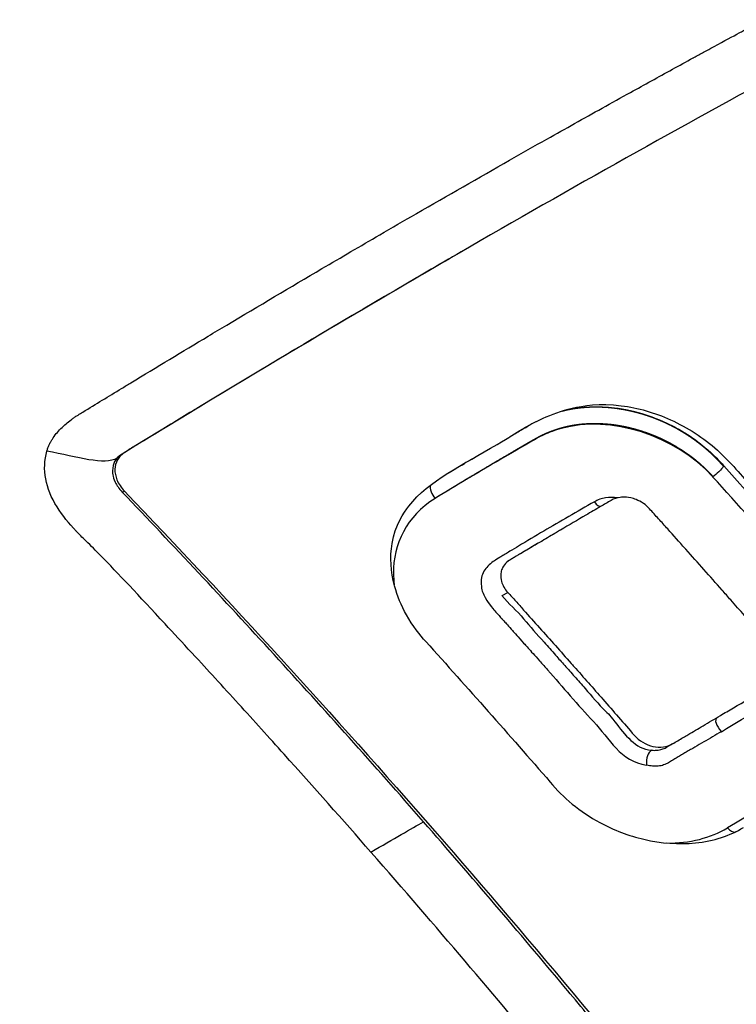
# Model space of a CAD drawing. Header units: millimetres. Extents: x 0 to 4378, y 0 to 2376.
# Tile 257 of 299: x 2826 to 2839, y 1230 to 1248. Entities that reach past the tile are written whole.
import ezdxf

# ---------------------------------------------------------------- set-up
doc = ezdxf.new("R2010")
doc.units = ezdxf.units.MM
doc.header["$LTSCALE"] = 0.2
doc.layers.add('01_Object Line', color=4, linetype='Continuous')

# ---------------------------------------------------------------- blocks, each defined once
blk = doc.blocks.new('A$Ce83b9b79')
for p, q in [((214.457, 224.204), (214.455, 224.203)), ((214.508, 224.234), (214.457, 224.204)), ((216.352, 220.998), (216.352, 220.999)), ((208.278, 220.525), (208.226, 220.495)), ((221.729, 217.317), (219.107, 220.281)), ((208.229, 219.805), (208.267, 219.826)), ((213.894, 219.698), (213.886, 219.693)), ((217.071, 219.658), (217.068, 219.656)), ((216.971, 219.6), (216.967, 219.598)), ((215.1, 217.937), (215.199, 217.994)), ((216.204, 216.873), (216.204, 216.873)), ((216.489, 216.551), (216.489, 216.551)), ((216.183, 216.293), (216.183, 216.296)), ((216.477, 215.962), (216.476, 215.958)), ((217.327, 215.413), (217.327, 215.424)), ((218.178, 215.254), (218.078, 215.196)), ((218.152, 215.24), (218.153, 215.241)), ((218.153, 215.241), (218.153, 215.241)), ((217.318, 215.035), (217.318, 215.037))]:
    blk.add_line(p, q)
for centre, major_axis, ratio, start_param, end_param in [((219.571, 219.819), (1.229, 0), 0.57735, 2.382249, 2.383952), ((218.906, 220.137), (-0.206, -0.174), 0.179906, 2.648783, 2.69028), ((218.906, 220.137), (-0.206, -0.174), 0.179906, 2.69028, 2.72235), ((183.363, 151.893), (-58.858, 102.752), 0.583712, 5.034148, 5.070499), ((213.938, 219.807), (-0.103, 0.172), 0.550352, 0.495097, 1.935248), ((218.253, 214.463), (0.459, -0.671), 0.434682, 3.108257, 3.799795), ((185.182, 152.995), (87.397, 75.002), 0.252656, 0.938958, 0.967367), ((219.233, 213.843), (0.103, -0.172), 0.549949, 5.014801, 6.057339)]:
    blk.add_ellipse(centre, major_axis=major_axis, ratio=ratio, start_param=start_param, end_param=end_param)
for points, knots in [([(213.55, 224.842), (214.112, 225.166), (214.673, 225.487), (215.234, 225.806), (215.46, 225.934), (215.685, 226.061), (215.91, 226.188), (216.243, 226.375), (216.576, 226.562), (216.908, 226.747), (217.079, 226.842), (217.251, 226.937), (217.422, 227.032), (217.674, 227.171), (217.925, 227.31), (218.177, 227.448), (218.303, 227.517), (218.428, 227.586), (218.554, 227.655), (218.558, 227.657), (218.561, 227.659), (218.565, 227.661), (218.624, 227.693), (218.684, 227.726), (218.743, 227.758), (218.774, 227.775), (218.806, 227.792), (218.837, 227.809), (218.869, 227.827), (218.874, 227.829), (218.932, 227.861), (219.118, 227.962), (219.27, 228.044), (219.387, 228.106), (219.415, 228.121), (219.44, 228.134), (219.464, 228.147), (219.473, 228.151), (219.481, 228.156), (219.49, 228.16), (219.508, 228.17), (219.525, 228.179), (219.541, 228.187), (219.56, 228.197), (219.577, 228.206), (219.593, 228.214), (219.599, 228.217), (219.605, 228.22), (219.61, 228.223), (219.628, 228.232), (219.643, 228.239), (219.654, 228.245), (219.658, 228.247), (219.658, 228.247), (219.658, 228.248), (219.658, 228.248), (219.658, 228.248), (219.663, 228.25), (219.665, 228.251), (219.67, 228.253), (219.677, 228.256), (219.721, 228.274), (219.769, 228.289), (219.82, 228.302), (219.898, 228.323), (219.985, 228.336), (220.077, 228.342), (220.099, 228.344), (220.121, 228.344), (220.144, 228.345), (220.155, 228.345), (220.167, 228.345), (220.178, 228.345)], [0.1387498, 0.1387498, 0.1387498, 0.1387498, 0.1735272, 0.1735272, 0.1735272, 0.1875, 0.1875, 0.1875, 0.2081258, 0.2081258, 0.2081258, 0.21875, 0.21875, 0.21875, 0.234375, 0.234375, 0.234375, 0.2421875, 0.2421875, 0.2421875, 0.2424081, 0.2424081, 0.2424081, 0.2460937, 0.2460937, 0.2460937, 0.2480469, 0.2480469, 0.2480469, 0.25, 0.25, 0.25, 0.2563299, 0.2563299, 0.2563299, 0.2578125, 0.2578125, 0.2578125, 0.2583781, 0.2583781, 0.2583781, 0.2596135, 0.2596135, 0.2596135, 0.2611151, 0.2611151, 0.2611151, 0.2617187, 0.2617187, 0.2617187, 0.2636719, 0.2636719, 0.2636719, 0.2644043, 0.2644043, 0.2644043, 0.2651367, 0.2651367, 0.2651367, 0.265625, 0.265625, 0.265625, 0.2684618, 0.2684618, 0.2684618, 0.2728305, 0.2728305, 0.2728305, 0.2738888, 0.2738888, 0.2738888, 0.2744149, 0.2744149, 0.2744149, 0.2744149]), ([(220.492, 227.579), (218.535, 226.522), (216.54, 225.407), (214.511, 224.236), (212.465, 223.054), (210.386, 221.816), (208.278, 220.525)], [0, 0, 0, 0, 0.497815, 0.497815, 0.497815, 1, 1, 1, 1]), ([(206.866, 220.549), (206.872, 220.568), (206.878, 220.586), (206.885, 220.605), (206.888, 220.614), (206.892, 220.624), (206.896, 220.633), (206.9, 220.642), (206.904, 220.651), (206.908, 220.66), (206.912, 220.669), (206.917, 220.678), (206.921, 220.687), (206.926, 220.696), (206.93, 220.705), (206.935, 220.713), (206.945, 220.731), (206.955, 220.748), (206.966, 220.765), (206.987, 220.798), (207.011, 220.831), (207.036, 220.863), (207.061, 220.894), (207.089, 220.925), (207.118, 220.954), (207.147, 220.985), (207.179, 221.014), (207.212, 221.043), (207.241, 221.067), (207.271, 221.092), (207.302, 221.115), (207.319, 221.127), (207.336, 221.139), (207.353, 221.15), (207.37, 221.162), (207.387, 221.173), (207.405, 221.185), (207.413, 221.19), (207.421, 221.195), (207.429, 221.199), (207.458, 221.217), (207.486, 221.234), (207.514, 221.252), (207.758, 221.401), (207.98, 221.536), (208.217, 221.68), (208.273, 221.714), (208.33, 221.749), (208.386, 221.783), (208.855, 222.067), (209.316, 222.345), (209.784, 222.626), (209.896, 222.693), (210.008, 222.76), (210.12, 222.826), (210.698, 223.171), (211.272, 223.512), (211.84, 223.845), (212.191, 224.051), (212.539, 224.255), (212.884, 224.455), (213.104, 224.584), (213.325, 224.711), (213.545, 224.838), (213.547, 224.839), (213.549, 224.84), (213.55, 224.842)], [0, 0, 0, 0, 0.0011888, 0.0011888, 0.0011888, 0.0017768, 0.0017768, 0.0017768, 0.0023606, 0.0023606, 0.0023606, 0.0029402, 0.0029402, 0.0029402, 0.0035155, 0.0035155, 0.0035155, 0.0046538, 0.0046538, 0.0046538, 0.0068775, 0.0068775, 0.0068775, 0.0090453, 0.0090453, 0.0090453, 0.0112512, 0.0112512, 0.0112512, 0.0131731, 0.0131731, 0.0131731, 0.0141732, 0.0141732, 0.0141732, 0.015179, 0.015179, 0.015179, 0.015625, 0.015625, 0.015625, 0.0172381, 0.0172381, 0.0172381, 0.03125, 0.03125, 0.03125, 0.0346027, 0.0346027, 0.0346027, 0.0625, 0.0625, 0.0625, 0.0691804, 0.0691804, 0.0691804, 0.1036619, 0.1036619, 0.1036619, 0.125, 0.125, 0.125, 0.1386363, 0.1386363, 0.1386363, 0.1387498, 0.1387498, 0.1387498, 0.1387498]), ([(214.455, 224.203), (214.448, 224.199), (214.441, 224.195), (214.229, 224.072), (214.024, 223.954), (213.818, 223.834)], [0.49820362, 0.49820362, 0.49820362, 0.49820362, 0.5, 0.5, 0.55020191, 0.55020191, 0.55020191, 0.55020191]), ([(213.818, 223.834), (213.002, 223.36), (212.18, 222.876), (211.155, 222.266), (210.957, 222.148), (210.759, 222.029)], [0.5502019, 0.5502019, 0.5502019, 0.5502019, 0.75, 0.75, 0.7977477, 0.7977477, 0.7977477, 0.7977477]), ([(235.701, 198.941), (235.678, 198.928), (235.656, 198.915), (235.61, 198.888), (235.587, 198.875), (235.518, 198.836), (235.472, 198.81), (235.333, 198.731), (235.24, 198.68), (234.959, 198.526), (234.77, 198.425), (234.198, 198.13), (233.809, 197.94), (232.621, 197.393), (231.797, 197.057), (229.274, 196.138), (227.498, 195.638), (225.143, 195.13), (224.618, 195.026), (222.66, 194.677), (221.204, 194.488), (217.748, 194.201), (215.731, 194.157), (212.526, 194.278), (211.35, 194.362), (208.867, 194.62), (207.554, 194.805), (205.603, 195.151), (204.961, 195.277), (203.994, 195.484), (203.668, 195.557), (202.721, 195.778), (202.092, 195.935), (201.148, 196.19), (200.829, 196.279), (200.193, 196.462), (199.882, 196.555), (199.257, 196.748), (198.944, 196.847), (198.324, 197.05), (198.016, 197.154), (197.096, 197.473), (196.484, 197.697), (195.729, 197.989), (195.576, 198.048), (195.122, 198.229), (194.82, 198.351), (194.368, 198.54), (194.218, 198.603), (193.767, 198.796), (193.47, 198.926), (192.879, 199.192), (192.584, 199.327), (191.708, 199.739), (191.131, 200.023), (190.276, 200.464), (189.994, 200.612), (189.434, 200.914), (189.155, 201.067), (188.742, 201.3), (188.605, 201.377), (188.333, 201.533), (188.199, 201.611), (187.789, 201.852), (187.511, 202.018), (186.144, 202.855), (185.089, 203.555), (183.22, 204.9), (182.4, 205.532), (181.259, 206.473), (180.917, 206.763), (180.267, 207.333), (179.955, 207.615), (179.369, 208.158), (179.091, 208.423), (178.556, 208.948), (178.301, 209.205), (177.583, 209.945), (177.134, 210.432), (176.505, 211.147), (176.316, 211.367), (175.785, 211.999), (175.449, 212.416), (174.554, 213.574), (174.019, 214.322), (172.772, 216.217), (172.101, 217.378), (171.372, 218.847), (171.231, 219.141), (170.894, 219.878), (170.704, 220.322), (170.348, 221.213), (170.183, 221.659), (170.03, 222.107)], [0.000001, 0.000001, 0.000001, 0.000001, 0.010123, 0.010123, 0.020323, 0.020323, 0.040719, 0.040719, 0.081505, 0.081505, 0.163056, 0.163056, 0.326084, 0.326084, 0.652008, 0.652008, 1.308258, 1.308258, 1.496008, 1.496008, 1.993733, 1.993733, 2.657939, 2.657939, 3.036609, 3.036609, 3.456302, 3.456302, 3.660751, 3.660751, 3.765243, 3.765243, 3.964088, 3.964088, 4.066223, 4.066223, 4.167567, 4.167567, 4.269418, 4.269418, 4.369954, 4.369954, 4.571149, 4.571149, 4.622187, 4.622187, 4.723493, 4.723493, 4.773989, 4.773989, 4.875794, 4.875794, 4.977689, 4.977689, 5.180344, 5.180344, 5.28101, 5.28101, 5.381418, 5.381418, 5.431229, 5.431229, 5.480614, 5.480614, 5.585926, 5.585926, 5.997722, 5.997722, 6.342442, 6.342442, 6.492949, 6.492949, 6.634209, 6.634209, 6.768139, 6.768139, 6.892935, 6.892935, 7.129475, 7.129475, 7.232814, 7.232814, 7.427256, 7.427256, 7.767251, 7.767251, 8.275888, 8.275888, 8.402901, 8.402901, 8.593374, 8.593374, 8.783851, 8.783851, 8.783851, 8.783851]), ([(210.759, 222.029), (210.438, 221.837), (210.117, 221.644), (209.534, 221.292), (209.273, 221.134), (208.881, 220.896), (208.75, 220.816), (208.554, 220.696), (208.488, 220.656), (208.39, 220.596), (208.357, 220.576), (208.308, 220.546), (208.292, 220.536), (208.259, 220.516), (208.242, 220.506), (208.226, 220.495)], [0.7977477, 0.7977477, 0.7977477, 0.7977477, 0.875, 0.875, 0.9375, 0.9375, 0.96875, 0.96875, 0.984375, 0.984375, 0.9921875, 0.9921875, 0.9960938, 0.9960938, 1, 1, 1, 1]), ([(170.963, 221.853), (171.08, 221.555), (171.204, 221.258), (171.462, 220.667), (171.597, 220.371), (172.018, 219.489), (172.321, 218.905), (173.292, 217.169), (174.025, 216.03), (176.459, 212.703), (178.396, 210.595), (181.23, 208.102), (181.88, 207.564), (183.314, 206.443), (184.104, 205.865), (185.845, 204.674), (186.803, 204.066), (188.835, 202.875), (189.912, 202.295), (192.114, 201.209), (193.238, 200.704), (195.551, 199.763), (196.737, 199.329), (202.02, 197.606), (206.93, 196.546), (213.403, 196.304), (214.431, 196.298), (216.237, 196.342), (217.017, 196.38), (219.037, 196.527), (220.265, 196.666), (221.966, 196.929), (222.458, 197.014), (225.09, 197.513), (227.163, 198.075), (229.976, 199.105), (230.834, 199.461), (231.977, 200.001), (232.302, 200.162), (232.769, 200.407), (232.917, 200.487), (233.137, 200.609), (233.21, 200.649), (233.318, 200.71), (233.354, 200.731), (233.424, 200.771), (233.456, 200.789), (233.496, 200.813)], [-10.859614, -10.859614, -10.859614, -10.859614, -10.677129, -10.677129, -10.494772, -10.494772, -10.130327, -10.130327, -9.403186, -9.403186, -7.956179, -7.956179, -7.544329, -7.544329, -7.074153, -7.074153, -6.537449, -6.537449, -5.966218, -5.966218, -5.396053, -5.396053, -4.815422, -4.815422, -2.84106, -2.84106, -2.465439, -2.465439, -2.175989, -2.175989, -1.710404, -1.710404, -1.519032, -1.519032, -0.676844, -0.676844, -0.293706, -0.293706, -0.141983, -0.141983, -0.070273, -0.070273, -0.034878, -0.034878, -0.017232, -0.017232, -0.000001, -0.000001, -0.000001, -0.000001]), ([(213.719, 217.104), (213.609, 217.225), (213.481, 217.385), (213.274, 217.755), (213.204, 217.928), (213.084, 218.372), (213.066, 218.629), (213.166, 219.214), (213.319, 219.438), (213.778, 220.018), (214.388, 220.298), (215.246, 220.809), (215.318, 220.864), (215.649, 221.053), (215.976, 221.23), (216.561, 221.369), (216.86, 221.417), (217.557, 221.331), (217.854, 221.245), (218.452, 220.974), (218.738, 220.792), (219.231, 220.347), (219.43, 220.103), (220.01, 219.459), (220.376, 219.048), (220.923, 218.427), (221.104, 218.22), (221.376, 217.908), (221.466, 217.803), (221.602, 217.647), (221.647, 217.594), (221.737, 217.49), (221.782, 217.438), (221.827, 217.386)], [-2.262144, -2.262144, -2.262144, -2.262144, -2.172374, -2.172374, -2.098415, -2.098415, -1.992746, -1.992746, -1.848295, -1.848295, -1.261451, -1.261451, -1.03428, -1.03428, -0.773619, -0.773619, -0.645198, -0.645198, -0.546638, -0.546638, -0.441561, -0.441561, -0.342966, -0.342966, -0.171491, -0.171491, -0.085754, -0.085754, -0.042885, -0.042885, -0.021451, -0.021451, -0.000068, -0.000068, -0.000068, -0.000068]), ([(216.29, 221.297), (216.356, 221.311), (216.424, 221.322), (216.561, 221.339), (216.631, 221.344), (216.772, 221.349), (216.843, 221.349), (216.987, 221.343), (217.06, 221.337), (217.278, 221.31), (217.425, 221.281), (217.714, 221.201), (217.858, 221.151), (218.068, 221.059), (218.137, 221.026), (218.272, 220.955), (218.339, 220.917), (218.534, 220.796), (218.657, 220.706), (218.831, 220.56), (218.887, 220.509), (218.994, 220.405), (219.045, 220.351), (219.099, 220.291), (219.103, 220.286), (219.107, 220.281)], [0.5072279, 0.5072279, 0.5072279, 0.5072279, 0.5422092, 0.5422092, 0.5771904, 0.5771904, 0.6121717, 0.6121717, 0.6471529, 0.6471529, 0.7171154, 0.7171154, 0.7870778, 0.7870778, 0.8220591, 0.8220591, 0.8570403, 0.8570403, 0.9270028, 0.9270028, 0.961984, 0.961984, 0.9969653, 0.9969653, 1, 1, 1, 1]), ([(218.907, 220.085), (218.231, 220.83), (217.059, 221.206), (216.054, 220.924), (215.949, 220.886), (215.752, 220.795), (215.732, 220.78), (215.357, 220.566), (215.194, 220.471), (214.635, 220.144), (214.264, 219.923), (213.893, 219.697)], [0, 0, 0, 0, 0.5, 0.5, 0.5625, 0.5625, 0.625, 0.625, 0.75, 0.75, 1, 1, 1, 1]), ([(215.244, 220.811), (215.244, 220.811), (215.244, 220.811), (215.271, 220.827), (215.298, 220.843), (215.353, 220.875), (215.38, 220.891), (215.459, 220.938), (215.512, 220.968), (215.565, 220.999)], [0.2972467, 0.2972467, 0.2972467, 0.2972467, 0.29734052, 0.29734052, 0.31483114, 0.31483114, 0.33232175, 0.33232175, 0.36595676, 0.36595676, 0.36595676, 0.36595676]), ([(212.726, 213.3), (212.219, 213.879), (211.696, 214.469), (211.155, 215.07), (210.885, 215.371), (210.61, 215.675), (210.331, 215.981), (210.192, 216.134), (210.051, 216.287), (209.91, 216.442), (209.769, 216.595), (209.66, 216.713), (209.486, 216.902), (209.318, 217.084), (209.156, 217.259), (209.004, 217.423), (208.529, 217.936), (208.146, 218.345), (207.841, 218.656), (207.789, 218.709), (207.699, 218.799), (207.605, 218.891), (207.518, 218.977), (207.479, 219.015), (207.409, 219.089), (207.407, 219.091), (207.404, 219.094), (207.402, 219.096), (207.253, 219.252), (207.159, 219.367), (207.05, 219.539), (206.942, 219.709), (206.877, 219.878), (206.846, 220.044), (206.814, 220.214), (206.818, 220.383), (206.866, 220.549)], [0, 0, 0, 0, 0.25, 0.25, 0.25, 0.375, 0.375, 0.375, 0.4375, 0.4375, 0.4375, 0.499439, 0.499439, 0.499439, 0.559618, 0.559618, 0.559618, 0.748728, 0.748728, 0.748728, 0.78125, 0.78125, 0.78125, 0.811508, 0.811508, 0.811508, 0.8125, 0.8125, 0.8125, 0.875, 0.875, 0.875, 0.936805, 0.936805, 0.936805, 1, 1, 1, 1]), ([(208.278, 220.525), (208.249, 220.508), (208.224, 220.488), (208.178, 220.442), (208.158, 220.416), (208.113, 220.336), (208.098, 220.279), (208.094, 220.156), (208.107, 220.091), (208.162, 219.956), (208.208, 219.888), (208.267, 219.826)], [0.000001, 0.000001, 0.000001, 0.000001, 0.01167837, 0.01167837, 0.02383033, 0.02383033, 0.04614989, 0.04614989, 0.06960022, 0.06960022, 0.09630961, 0.09630961, 0.09630961, 0.09630961]), ([(208.132, 220.417), (208.101, 220.38), (208.077, 220.337), (208.063, 220.286), (208.05, 220.235), (208.053, 220.144), (208.058, 220.116), (208.063, 220.087), (208.074, 220.043), (208.102, 219.984), (208.128, 219.933), (208.168, 219.872), (208.23, 219.805)], [0, 0, 0, 0, 0.25, 0.25, 0.25, 0.5, 0.5, 0.5, 0.7651485, 0.7651485, 0.7651485, 0.9999471, 0.9999471, 0.9999471, 0.9999471]), ([(214.141, 220.161), (214.181, 220.185), (214.221, 220.208), (214.313, 220.263), (214.366, 220.294), (214.419, 220.326)], [0.06222666, 0.06222666, 0.06222666, 0.06222666, 0.0874531, 0.0874531, 0.12118673, 0.12118673, 0.12118673, 0.12118673]), ([(214.552, 220.403), (214.552, 220.403), (214.552, 220.403), (214.551, 220.403), (214.55, 220.402), (214.537, 220.395), (214.525, 220.387), (214.481, 220.362), (214.45, 220.344), (214.419, 220.326)], [0, 0, 0, 0, 0.00001811, 0.00001811, 0.00030786, 0.00030786, 0.0049439, 0.0049439, 0.01653651, 0.01653651, 0.01653651, 0.01653651]), ([(213.677, 213.849), (212.784, 214.869), (211.883, 215.876), (210.975, 216.869), (210.521, 217.366), (210.066, 217.858), (209.608, 218.347), (209.151, 218.836), (208.689, 219.325), (208.23, 219.805)], [0, 0, 0, 0, 0.5, 0.5, 0.5, 0.75, 0.75, 0.75, 0.9999866, 0.9999866, 0.9999866, 0.9999866]), ([(208.267, 219.826), (210.168, 217.838), (212.04, 215.788), (215.675, 211.621), (217.437, 209.511), (219.167, 207.345)], [0.000001, 0.000001, 0.000001, 0.000001, 0.870586, 0.870586, 1.719587, 1.719587, 1.719587, 1.719587]), ([(216.768, 219.632), (216.453, 219.453), (216.147, 219.276), (215.85, 219.101), (215.702, 219.013), (215.545, 218.92), (215.394, 218.829), (215.356, 218.806), (215.278, 218.759), (215.24, 218.736), (215.202, 218.713), (215.177, 218.699), (215.166, 218.692), (215.16, 218.689), (215.115, 218.662), (215.093, 218.648), (215.07, 218.634), (215.05, 218.622), (215.031, 218.61), (214.993, 218.587), (214.962, 218.568), (214.939, 218.554)], [0, 0, 0, 0, 0.5, 0.5, 0.5, 0.75, 0.75, 0.75, 0.8125, 0.8125, 0.8125, 0.875, 0.875, 0.875, 0.90625, 0.90625, 0.90625, 0.9375, 0.9375, 0.9375, 1, 1, 1, 1]), ([(220.378, 216.548), (220.269, 216.673), (220.161, 216.797), (220.053, 216.922), (219.944, 217.046), (219.836, 217.17), (219.728, 217.294), (219.563, 217.483), (219.398, 217.67), (219.233, 217.858), (219.181, 217.917), (219.128, 217.977), (219.076, 218.036), (218.858, 218.283), (218.64, 218.529), (218.421, 218.773), (218.417, 218.778), (218.412, 218.783), (218.408, 218.788), (218.303, 218.905), (218.198, 219.022), (218.093, 219.14), (218.038, 219.201), (217.983, 219.262), (217.928, 219.323), (217.873, 219.383), (217.819, 219.444), (217.764, 219.505), (217.699, 219.576), (217.613, 219.635), (217.52, 219.672), (217.488, 219.684), (217.456, 219.694), (217.424, 219.701), (217.374, 219.712), (217.324, 219.716), (217.276, 219.714), (217.262, 219.714), (217.248, 219.713), (217.234, 219.711), (217.173, 219.703), (217.117, 219.685), (217.069, 219.657), (217.004, 219.619), (216.942, 219.582), (216.878, 219.545), (216.79, 219.494), (216.702, 219.442), (216.613, 219.39), (216.461, 219.301), (216.308, 219.211), (216.156, 219.121), (216.15, 219.118), (216.144, 219.114), (216.138, 219.111), (215.991, 219.024), (215.845, 218.938), (215.697, 218.85), (215.621, 218.805), (215.544, 218.76), (215.468, 218.714), (215.443, 218.7), (215.419, 218.685), (215.395, 218.671), (215.342, 218.64), (215.29, 218.609), (215.238, 218.578), (215.228, 218.572), (215.219, 218.566), (215.21, 218.56), (215.175, 218.534), (215.145, 218.503), (215.122, 218.466), (215.109, 218.445), (215.098, 218.423), (215.09, 218.399), (215.081, 218.372), (215.076, 218.345), (215.074, 218.316), (215.071, 218.275), (215.076, 218.234), (215.087, 218.193), (215.106, 218.125), (215.145, 218.054), (215.199, 217.994)], [0, 0, 0, 0, 0.062128, 0.062128, 0.062128, 0.124193, 0.124193, 0.124193, 0.218323, 0.218323, 0.218323, 0.248257, 0.248257, 0.248257, 0.372406, 0.372406, 0.372406, 0.374838, 0.374838, 0.374838, 0.434523, 0.434523, 0.434523, 0.465522, 0.465522, 0.465522, 0.496518, 0.496518, 0.496518, 0.532742, 0.532742, 0.532742, 0.544836, 0.544836, 0.544836, 0.563463, 0.563463, 0.563463, 0.569014, 0.569014, 0.569014, 0.593173, 0.593173, 0.593173, 0.625645, 0.625645, 0.625645, 0.670754, 0.670754, 0.670754, 0.748302, 0.748302, 0.748302, 0.751274, 0.751274, 0.751274, 0.825919, 0.825919, 0.825919, 0.864699, 0.864699, 0.864699, 0.876907, 0.876907, 0.876907, 0.90345, 0.90345, 0.90345, 0.908255, 0.908255, 0.908255, 0.927701, 0.927701, 0.927701, 0.939019, 0.939019, 0.939019, 0.951649, 0.951649, 0.951649, 0.969641, 0.969641, 0.969641, 1, 1, 1, 1]), ([(217.189, 219.703), (217.112, 219.714), (217.038, 219.714), (216.969, 219.703), (216.896, 219.691), (216.827, 219.666), (216.768, 219.632)], [0.9091973, 0.9091973, 0.9091973, 0.9091973, 0.95330105, 0.95330105, 0.95330105, 0.99996844, 0.99996844, 0.99996844, 0.99996844]), ([(216.054, 219.06), (216.054, 219.06), (216.054, 219.06), (216.054, 219.06), (215.965, 219.008), (215.876, 218.955), (215.786, 218.903), (215.771, 218.893), (215.755, 218.884), (215.739, 218.875), (215.699, 218.851), (215.658, 218.827), (215.618, 218.803), (215.584, 218.784), (215.551, 218.764), (215.518, 218.744), (215.492, 218.729), (215.467, 218.714), (215.441, 218.699)], [0.3670134, 0.3670134, 0.3670134, 0.3670134, 0.3670177, 0.3670177, 0.3670177, 0.4801632, 0.4801632, 0.4801632, 0.5, 0.5, 0.5, 0.5512937, 0.5512937, 0.5512937, 0.5931862, 0.5931862, 0.5931862, 0.6257598, 0.6257598, 0.6257598, 0.6257598]), ([(215.302, 218.616), (215.284, 218.606), (215.267, 218.596), (215.25, 218.586), (215.232, 218.575), (215.213, 218.565), (215.196, 218.554), (215.194, 218.553), (215.192, 218.552), (215.19, 218.55)], [0.68493987, 0.68493987, 0.68493987, 0.68493987, 0.70669221, 0.70669221, 0.70669221, 0.72911306, 0.72911306, 0.72911306, 0.73152193, 0.73152193, 0.73152193, 0.73152193]), ([(214.77, 218.376), (214.748, 218.339), (214.733, 218.301), (214.725, 218.263), (214.702, 218.16), (214.736, 218.027), (214.744, 218.005), (214.753, 217.983), (214.771, 217.929), (214.824, 217.846), (214.851, 217.804), (214.887, 217.756), (214.932, 217.701), (214.955, 217.673), (214.98, 217.644), (215.008, 217.613), (215.02, 217.599), (215.039, 217.578), (215.056, 217.559)], [0.0395255, 0.0395255, 0.0395255, 0.0395255, 0.0625, 0.0625, 0.0625, 0.125, 0.125, 0.125, 0.1875, 0.1875, 0.1875, 0.21875, 0.21875, 0.21875, 0.234375, 0.234375, 0.234375, 0.2414582, 0.2414582, 0.2414582, 0.2414582]), ([(215.096, 217.935), (215.207, 217.789), (215.372, 217.66), (215.487, 217.518), (215.603, 217.374), (215.732, 217.234), (215.858, 217.093), (215.928, 217.015), (215.996, 216.938), (216.065, 216.86)], [0.0000249, 0.0000249, 0.0000249, 0.0000249, 0.1437977, 0.1437977, 0.1437977, 0.2893418, 0.2893418, 0.2893418, 0.3687097, 0.3687097, 0.3687097, 0.3687097]), ([(215.199, 217.994), (215.248, 217.941), (215.296, 217.888), (215.344, 217.834), (215.392, 217.781), (215.44, 217.728), (215.488, 217.674), (215.583, 217.568), (215.679, 217.461), (215.775, 217.354), (215.967, 217.139), (216.158, 216.924), (216.348, 216.71), (216.365, 216.691), (216.381, 216.673), (216.397, 216.655), (216.571, 216.458), (216.746, 216.26), (216.92, 216.062), (217.11, 215.845), (217.298, 215.63), (217.489, 215.411), (217.576, 215.311), (217.698, 215.239), (217.827, 215.21), (217.891, 215.196), (217.955, 215.193), (218.016, 215.201), (218.077, 215.208), (218.133, 215.227), (218.182, 215.256), (218.246, 215.294), (218.311, 215.333), (218.375, 215.371), (218.403, 215.387), (218.43, 215.404), (218.458, 215.42), (218.55, 215.474), (218.641, 215.529), (218.733, 215.583), (218.837, 215.645), (218.941, 215.706), (219.045, 215.767), (219.124, 215.814), (219.204, 215.861), (219.283, 215.907), (219.466, 216.015), (219.648, 216.122), (219.831, 216.229), (220.013, 216.336), (220.196, 216.442), (220.378, 216.548)], [0, 0, 0, 0, 0.030064, 0.030064, 0.030064, 0.0600741, 0.0600741, 0.0600741, 0.119976, 0.119976, 0.119976, 0.2397911, 0.2397911, 0.2397911, 0.25, 0.25, 0.25, 0.3597043, 0.3597043, 0.3597043, 0.4798617, 0.4798617, 0.4798617, 0.5345046, 0.5345046, 0.5345046, 0.5617704, 0.5617704, 0.5617704, 0.5890028, 0.5890028, 0.5890028, 0.625, 0.625, 0.625, 0.6403525, 0.6403525, 0.6403525, 0.6917293, 0.6917293, 0.6917293, 0.75, 0.75, 0.75, 0.7944861, 0.7944861, 0.7944861, 0.8972438, 0.8972438, 0.8972438, 1, 1, 1, 1]), ([(215.056, 217.559), (215.077, 217.536), (215.095, 217.517), (215.095, 217.516), (215.097, 217.514), (215.116, 217.494), (215.15, 217.456), (215.168, 217.437), (215.188, 217.413), (215.213, 217.385), (215.239, 217.357), (215.29, 217.299), (215.301, 217.286), (215.325, 217.26), (215.354, 217.228), (215.388, 217.189), (215.422, 217.151), (215.492, 217.073), (215.508, 217.056), (215.539, 217.021), (215.589, 216.965), (215.657, 216.888), (215.692, 216.85), (215.731, 216.806), (215.774, 216.757), (215.818, 216.708), (215.885, 216.632), (215.919, 216.594), (216.194, 216.285), (216.467, 215.957), (216.751, 215.659), (217.034, 215.36), (217.244, 214.931), (217.712, 214.872)], [0.2414582, 0.2414582, 0.2414582, 0.2414582, 0.25, 0.25, 0.25, 0.28125, 0.28125, 0.28125, 0.296875, 0.296875, 0.296875, 0.3125, 0.3125, 0.3125, 0.34375, 0.34375, 0.34375, 0.375, 0.375, 0.375, 0.4375, 0.4375, 0.4375, 0.46875, 0.46875, 0.46875, 0.5, 0.5, 0.5, 0.75, 0.75, 0.75, 0.9999999, 0.9999999, 0.9999999, 0.9999999]), ([(213.719, 217.104), (214.096, 216.686), (214.472, 216.266), (215.222, 215.42), (215.595, 214.994), (215.968, 214.566)], [-0.3526356, -0.3526356, -0.3526356, -0.3526356, -0.1764245, -0.1764245, -0.000247, -0.000247, -0.000247, -0.000247]), ([(216.065, 216.86), (216.12, 216.797), (216.175, 216.735), (216.23, 216.673), (216.289, 216.607), (216.348, 216.541), (216.406, 216.474), (216.47, 216.402), (216.534, 216.33), (216.598, 216.257), (216.719, 216.117), (216.84, 215.973), (216.97, 215.847), (217.004, 215.815), (217.036, 215.779), (217.067, 215.742), (217.253, 215.52), (217.427, 215.235), (217.693, 215.161), (217.729, 215.151), (217.766, 215.144), (217.805, 215.141)], [0.3687097, 0.3687097, 0.3687097, 0.3687097, 0.4323683, 0.4323683, 0.4323683, 0.5, 0.5, 0.5, 0.5734021, 0.5734021, 0.5734021, 0.7135326, 0.7135326, 0.7135326, 0.75, 0.75, 0.75, 0.9703277, 0.9703277, 0.9703277, 1, 1, 1, 1]), ([(219.064, 215.476), (218.958, 215.414), (218.851, 215.352), (218.744, 215.29), (218.691, 215.259), (218.638, 215.228), (218.584, 215.197), (218.558, 215.182), (218.531, 215.166), (218.504, 215.151), (218.491, 215.143), (218.478, 215.135), (218.464, 215.127), (218.451, 215.119), (218.438, 215.112), (218.424, 215.104), (218.397, 215.088), (218.37, 215.073), (218.344, 215.057), (218.317, 215.042), (218.29, 215.026), (218.264, 215.01), (218.237, 214.995), (218.211, 214.979), (218.184, 214.963), (218.171, 214.955), (218.158, 214.947), (218.144, 214.939), (218.131, 214.931), (218.118, 214.923), (218.105, 214.914), (218.092, 214.906), (218.078, 214.899), (218.064, 214.892), (218.05, 214.886), (218.035, 214.88), (218.019, 214.874), (217.989, 214.864), (217.956, 214.857), (217.922, 214.854), (217.889, 214.85), (217.854, 214.85), (217.818, 214.853), (217.783, 214.856), (217.748, 214.863), (217.712, 214.872)], [0.0000001, 0.0000001, 0.0000001, 0.0000001, 0.249855, 0.249855, 0.249855, 0.3748377, 0.3748377, 0.3748377, 0.4373902, 0.4373902, 0.4373902, 0.4686877, 0.4686877, 0.4686877, 0.5, 0.5, 0.5, 0.5630671, 0.5630671, 0.5630671, 0.62673, 0.62673, 0.62673, 0.6906039, 0.6906039, 0.6906039, 0.7224951, 0.7224951, 0.7224951, 0.7542896, 0.7542896, 0.7542896, 0.7859396, 0.7859396, 0.7859396, 0.8173993, 0.8173993, 0.8173993, 0.8795791, 0.8795791, 0.8795791, 0.9405266, 0.9405266, 0.9405266, 1, 1, 1, 1]), ([(217.805, 215.141), (217.836, 215.138), (217.868, 215.138), (217.898, 215.141), (217.93, 215.144), (217.96, 215.15), (217.987, 215.157), (218.011, 215.164), (218.041, 215.176), (218.067, 215.19), (218.071, 215.192), (218.074, 215.194), (218.078, 215.196)], [0, 0, 0, 0, 0.0613585, 0.0613585, 0.0613585, 0.125, 0.125, 0.125, 0.1818577, 0.1818577, 0.1818577, 0.1899688, 0.1899688, 0.1899688, 0.1899688]), ([(215.968, 214.566), (216.083, 214.422), (216.219, 214.289), (216.521, 214.042), (216.689, 213.93), (217.119, 213.697), (217.388, 213.595), (217.977, 213.457), (218.295, 213.434), (218.759, 213.483), (218.916, 213.515), (219.208, 213.609), (219.343, 213.67), (219.464, 213.746)], [0.0001789, 0.0001789, 0.0001789, 0.0001789, 0.0581537, 0.0581537, 0.1186007, 0.1186007, 0.2046806, 0.2046806, 0.3037358, 0.3037358, 0.3572432, 0.3572432, 0.408904, 0.408904, 0.408904, 0.408904]), ([(219.204, 206.091), (219.175, 206.1), (219.146, 206.109), (219.117, 206.119), (219.065, 206.137), (219.015, 206.157), (218.967, 206.178), (218.957, 206.182), (218.948, 206.186), (218.939, 206.19), (218.899, 206.208), (218.86, 206.228), (218.821, 206.249), (218.798, 206.262), (218.774, 206.275), (218.751, 206.289), (218.728, 206.303), (218.705, 206.318), (218.682, 206.333), (218.626, 206.37), (218.57, 206.411), (218.514, 206.457), (218.485, 206.481), (218.455, 206.507), (218.426, 206.534), (218.419, 206.54), (218.412, 206.547), (218.406, 206.553), (218.373, 206.583), (218.341, 206.614), (218.31, 206.646), (218.291, 206.665), (218.273, 206.685), (218.255, 206.704), (218.252, 206.706), (218.25, 206.709), (218.247, 206.712), (218.232, 206.728), (218.216, 206.745), (218.202, 206.762), (218.184, 206.782), (218.167, 206.802), (218.151, 206.821), (218.139, 206.835), (218.128, 206.848), (218.117, 206.861), (218.112, 206.868), (218.106, 206.875), (218.101, 206.882), (218.068, 206.923), (218.034, 206.965), (218.001, 207.006), (217.87, 207.169), (217.737, 207.334), (217.603, 207.501), (217.094, 208.131), (216.559, 208.786), (215.996, 209.464), (214.994, 210.671), (213.906, 211.953), (212.726, 213.3)], [0.8550317, 0.8550317, 0.8550317, 0.8550317, 0.8563967, 0.8563967, 0.8563967, 0.8588796, 0.8588796, 0.8588796, 0.859375, 0.859375, 0.859375, 0.8614852, 0.8614852, 0.8614852, 0.8627843, 0.8627843, 0.8627843, 0.8640634, 0.8640634, 0.8640634, 0.8671875, 0.8671875, 0.8671875, 0.8687808, 0.8687808, 0.8687808, 0.8691406, 0.8691406, 0.8691406, 0.8708789, 0.8708789, 0.8708789, 0.8719244, 0.8719244, 0.8719244, 0.8720703, 0.8720703, 0.8720703, 0.8729989, 0.8729989, 0.8729989, 0.8741471, 0.8741471, 0.8741471, 0.875, 0.875, 0.875, 0.8754456, 0.8754456, 0.8754456, 0.8781357, 0.8781357, 0.8781357, 0.8887297, 0.8887297, 0.8887297, 0.9287446, 0.9287446, 0.9287446, 1, 1, 1, 1]), ([(219.132, 207.325), (219.007, 207.479), (218.882, 207.635), (218.757, 207.79), (218.694, 207.867), (218.632, 207.944), (218.569, 208.021), (218.537, 208.06), (218.506, 208.098), (218.474, 208.137), (218.443, 208.175), (218.389, 208.241), (218.38, 208.252), (218.343, 208.297), (218.264, 208.394), (218.142, 208.543), (218.081, 208.618), (218.01, 208.706), (217.927, 208.806), (217.886, 208.857), (217.842, 208.91), (217.796, 208.967), (217.749, 209.024), (217.675, 209.114), (217.648, 209.147), (217.432, 209.411), (217.206, 209.684), (216.973, 209.967), (216.856, 210.108), (216.736, 210.251), (216.615, 210.397), (216.494, 210.543), (216.35, 210.715), (216.244, 210.842)], [0, 0, 0, 0, 0.0625, 0.0625, 0.0625, 0.09375, 0.09375, 0.09375, 0.109375, 0.109375, 0.109375, 0.125, 0.125, 0.125, 0.1875, 0.1875, 0.1875, 0.21875, 0.21875, 0.21875, 0.234375, 0.234375, 0.234375, 0.25, 0.25, 0.25, 0.375, 0.375, 0.375, 0.4375, 0.4375, 0.4375, 0.5, 0.5, 0.5, 0.5])]:
    blk.add_open_spline(points, degree=3, knots=knots)
for points in [[(216.182, 221.272), (216.217, 221.281), (216.254, 221.29), (216.29, 221.297)], [(215.708, 221.077), (215.659, 221.052), (215.611, 221.026), (215.565, 220.999)], [(217.213, 220.993), (217.213, 220.995), (217.214, 220.997), (217.214, 220.999)], [(208.132, 220.417), (207.913, 220.29), (207.421, 220.435), (206.866, 220.549)], [(208.226, 220.495), (208.184, 220.47), (208.154, 220.442), (208.132, 220.417)], [(219.103, 220.273), (219.072, 220.219), (218.974, 220.125), (218.907, 220.085)], [(213.886, 219.693), (213.37, 219.377), (213.128, 218.851), (213.133, 218.343)], [(216.768, 219.632), (216.81, 219.566), (216.849, 219.543), (216.883, 219.55)], [(214.939, 218.554), (214.863, 218.5), (214.807, 218.439), (214.77, 218.376)], [(215.441, 218.699), (215.44, 218.698), (215.438, 218.697), (215.437, 218.697)], [(213.133, 218.343), (213.134, 218.271), (213.139, 218.201), (213.147, 218.133)], [(219.064, 215.476), (219.549, 215.771), (220.019, 216.045), (220.485, 216.307)], [(218.987, 215.733), (218.928, 215.685), (218.968, 215.587), (219.064, 215.476)], [(212.726, 213.3), (213.134, 213.535), (213.461, 213.724), (213.677, 213.849)], [(216.244, 210.842), (215.396, 211.857), (214.54, 212.859), (213.677, 213.849)], [(218.074, 213.464), (218.489, 213.457), (218.869, 213.556), (219.173, 213.738)], [(219.295, 213.651), (219.299, 213.653), (219.302, 213.656), (219.306, 213.658)], [(219.306, 213.658), (219.315, 213.663), (219.324, 213.669), (219.333, 213.674)]]:
    blk.add_open_spline(points, degree=3)
for points, weights, knots in [([(216.187, 221.273), (216.206, 221.278), (216.225, 221.283), (216.302, 221.3), (216.362, 221.312), (216.453, 221.325), (216.484, 221.329), (216.53, 221.334), (216.546, 221.335), (216.577, 221.338), (216.592, 221.34), (216.623, 221.342), (216.639, 221.343), (216.671, 221.344), (216.686, 221.345), (216.718, 221.346), (216.734, 221.346), (216.766, 221.347), (216.781, 221.347), (216.829, 221.347), (216.861, 221.346), (216.926, 221.344), (216.958, 221.342), (217.023, 221.338), (217.055, 221.335), (217.12, 221.328), (217.153, 221.324), (217.218, 221.314), (217.25, 221.309), (217.316, 221.298), (217.348, 221.291), (217.414, 221.278), (217.446, 221.27), (217.495, 221.258), (217.511, 221.254), (217.544, 221.246), (217.56, 221.241), (217.584, 221.234), (217.592, 221.232), (217.608, 221.228), (217.617, 221.225), (217.641, 221.218), (217.657, 221.213), (217.705, 221.198), (217.737, 221.187), (217.801, 221.165), (217.833, 221.153), (217.897, 221.128), (217.928, 221.116), (218.023, 221.076), (218.085, 221.047), (218.176, 221.001), (218.207, 220.985), (218.267, 220.953), (218.297, 220.936), (218.356, 220.901), (218.385, 220.884), (218.443, 220.847), (218.472, 220.829), (218.557, 220.772), (218.612, 220.732), (218.693, 220.669), (218.719, 220.648), (218.759, 220.616), (218.772, 220.605), (218.797, 220.583), (218.81, 220.572), (218.873, 220.517), (218.922, 220.471), (218.993, 220.4), (219.016, 220.376), (219.05, 220.339), (219.061, 220.327), (219.078, 220.309), (219.083, 220.302), (219.092, 220.293), (219.094, 220.29), (219.1, 220.284), (219.102, 220.281), (219.105, 220.278)], [0.99424759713, 0.994187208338, 0.994126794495, 0.993880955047, 0.993695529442, 0.993418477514, 0.99332630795, 0.993188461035, 0.993142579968, 0.993050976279, 0.993005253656, 0.992913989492, 0.992868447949, 0.992777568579, 0.992732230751, 0.992641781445, 0.992596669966, 0.992506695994, 0.992461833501, 0.992327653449, 0.99223874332, 0.99206219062, 0.991974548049, 0.991800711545, 0.991714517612, 0.991543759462, 0.991459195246, 0.99129187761, 0.991209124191, 0.991045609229, 0.990964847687, 0.990805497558, 0.990726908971, 0.990610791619, 0.990572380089, 0.990496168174, 0.990458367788, 0.990402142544, 0.990383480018, 0.990346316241, 0.990327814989, 0.990272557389, 0.990236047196, 0.990127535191, 0.990056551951, 0.989917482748, 0.989849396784, 0.98971630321, 0.989651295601, 0.989461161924, 0.989340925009, 0.989171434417, 0.98911674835, 0.989011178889, 0.988960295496, 0.988862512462, 0.988815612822, 0.988725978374, 0.988683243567, 0.988561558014, 0.988489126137, 0.988394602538, 0.988365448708, 0.988325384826, 0.988312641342, 0.988288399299, 0.988276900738, 0.988222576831, 0.988189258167, 0.988155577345, 0.988147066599, 0.988138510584, 0.988136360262, 0.988134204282, 0.988133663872, 0.988133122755, 0.988132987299, 0.988132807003, 0.988132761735, 0.988132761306], [-0.5101816, -0.5101816, -0.5101816, -0.5101816, -0.5, -0.5, -0.46875, -0.46875, -0.453125, -0.453125, -0.4453125, -0.4453125, -0.4375, -0.4375, -0.4296875, -0.4296875, -0.421875, -0.421875, -0.4140625, -0.4140625, -0.40625, -0.40625, -0.390625, -0.390625, -0.375, -0.375, -0.359375, -0.359375, -0.34375, -0.34375, -0.328125, -0.328125, -0.3125, -0.3125, -0.296875, -0.296875, -0.2890625, -0.2890625, -0.28125, -0.28125, -0.2773438, -0.2773438, -0.2734375, -0.2734375, -0.265625, -0.265625, -0.25, -0.25, -0.234375, -0.234375, -0.21875, -0.21875, -0.1875, -0.1875, -0.171875, -0.171875, -0.15625, -0.15625, -0.140625, -0.140625, -0.125, -0.125, -0.09375, -0.09375, -0.078125, -0.078125, -0.0703125, -0.0703125, -0.0625, -0.0625, -0.03125, -0.03125, -0.015625, -0.015625, -0.0078125, -0.0078125, -0.0039062, -0.0039062, -0.0019531, -0.0019531, -0.0000093, -0.0000093, -0.0000093, -0.0000093]), ([(219.103, 220.273), (219.1, 220.276), (219.097, 220.279), (219.095, 220.282), (219.092, 220.285), (219.089, 220.289), (219.081, 220.298), (219.075, 220.304), (219.059, 220.322), (219.048, 220.335), (219.014, 220.371), (218.99, 220.395), (218.92, 220.466), (218.871, 220.512), (218.807, 220.568), (218.795, 220.579), (218.769, 220.601), (218.756, 220.612), (218.717, 220.644), (218.69, 220.665), (218.609, 220.728), (218.554, 220.768), (218.469, 220.825), (218.44, 220.843), (218.382, 220.88), (218.353, 220.898), (218.293, 220.932), (218.264, 220.949), (218.203, 220.982), (218.173, 220.998), (218.081, 221.044), (218.019, 221.072), (217.924, 221.112), (217.893, 221.125), (217.829, 221.15), (217.797, 221.162), (217.733, 221.184), (217.701, 221.195), (217.652, 221.21), (217.636, 221.215), (217.612, 221.223), (217.604, 221.225), (217.588, 221.23), (217.579, 221.232), (217.555, 221.239), (217.539, 221.243), (217.506, 221.252), (217.49, 221.256), (217.441, 221.268), (217.408, 221.275), (217.343, 221.289), (217.31, 221.295), (217.245, 221.307), (217.212, 221.312), (217.18, 221.317)], [0.999622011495, 0.990819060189, 0.982093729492, 0.973445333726, 0.973445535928, 0.973445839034, 0.973447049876, 0.973448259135, 0.973453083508, 0.973457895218, 0.973477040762, 0.973496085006, 0.973571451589, 0.973646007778, 0.973767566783, 0.973793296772, 0.973847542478, 0.973876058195, 0.973965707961, 0.974030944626, 0.974242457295, 0.974404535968, 0.974676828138, 0.974772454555, 0.974973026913, 0.975077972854, 0.975296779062, 0.97541063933, 0.975646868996, 0.975769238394, 0.976148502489, 0.976417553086, 0.976843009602, 0.976988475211, 0.977286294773, 0.977438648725, 0.977749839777, 0.977908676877, 0.978151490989, 0.97823318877, 0.97835683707, 0.978398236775, 0.978481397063, 0.978523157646, 0.978648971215, 0.978733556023, 0.978904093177, 0.978990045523, 0.979249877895, 0.979425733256, 0.979782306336, 0.979963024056, 0.980328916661, 0.980514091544, 0.980701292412], [0.0000276, 0.0000276, 0.0000276, 0.0000276, 0.0019531, 0.0019531, 0.0019531, 0.0039062, 0.0039062, 0.0078125, 0.0078125, 0.015625, 0.015625, 0.03125, 0.03125, 0.0625, 0.0625, 0.0703125, 0.0703125, 0.078125, 0.078125, 0.09375, 0.09375, 0.125, 0.125, 0.140625, 0.140625, 0.15625, 0.15625, 0.171875, 0.171875, 0.1875, 0.1875, 0.21875, 0.21875, 0.234375, 0.234375, 0.25, 0.25, 0.265625, 0.265625, 0.2734375, 0.2734375, 0.2773438, 0.2773438, 0.28125, 0.28125, 0.2890625, 0.2890625, 0.296875, 0.296875, 0.3125, 0.3125, 0.328125, 0.328125, 0.34375, 0.34375, 0.34375, 0.34375]), ([(218.907, 220.085), (218.908, 220.09), (218.905, 220.093), (218.903, 220.096), (218.9, 220.099), (218.897, 220.102), (218.89, 220.11), (218.884, 220.116), (218.868, 220.133), (218.857, 220.145), (218.824, 220.179), (218.802, 220.201), (218.734, 220.267), (218.686, 220.31), (218.625, 220.361), (218.612, 220.371), (218.587, 220.392), (218.575, 220.402), (218.537, 220.431), (218.511, 220.451), (218.432, 220.508), (218.379, 220.544), (218.296, 220.596), (218.268, 220.613), (218.212, 220.646), (218.184, 220.663), (218.126, 220.694), (218.097, 220.709), (218.039, 220.738), (218.01, 220.753), (217.921, 220.794), (217.861, 220.82), (217.77, 220.855), (217.739, 220.866), (217.678, 220.888), (217.647, 220.898), (217.585, 220.917), (217.554, 220.927), (217.508, 220.94), (217.492, 220.944), (217.469, 220.95), (217.461, 220.952), (217.445, 220.956), (217.438, 220.958), (217.414, 220.964), (217.399, 220.968), (217.367, 220.975), (217.352, 220.978), (217.305, 220.988), (217.273, 220.994), (217.211, 221.006), (217.179, 221.011), (217.117, 221.02), (217.086, 221.024), (217.023, 221.03), (216.992, 221.033), (216.93, 221.037), (216.899, 221.039), (216.837, 221.041), (216.806, 221.042), (216.745, 221.042), (216.714, 221.041), (216.669, 221.04), (216.654, 221.039), (216.623, 221.037), (216.608, 221.037), (216.578, 221.035), (216.563, 221.034), (216.533, 221.031), (216.519, 221.029), (216.489, 221.026), (216.474, 221.024), (216.445, 221.02), (216.43, 221.018), (216.386, 221.011), (216.357, 221.006), (216.272, 220.989), (216.215, 220.976), (216.105, 220.944), (216.052, 220.927), (215.946, 220.888), (215.895, 220.867), (215.82, 220.832), (215.796, 220.82), (215.76, 220.802), (215.748, 220.795), (215.73, 220.785), (215.724, 220.782), (215.712, 220.775), (215.707, 220.772), (215.689, 220.762), (215.677, 220.755), (215.654, 220.742), (215.642, 220.735), (215.625, 220.725), (215.619, 220.722), (215.607, 220.715), (215.601, 220.712), (215.584, 220.701), (215.572, 220.695), (215.467, 220.634), (215.374, 220.58), (215.234, 220.499), (215.187, 220.471), (215.094, 220.417), (215.047, 220.389), (214.908, 220.307), (214.815, 220.252), (214.629, 220.142), (214.536, 220.086), (214.396, 220.002), (214.35, 219.975), (214.257, 219.919), (214.211, 219.891), (214.118, 219.834), (214.072, 219.806), (214.002, 219.764), (213.979, 219.75), (213.935, 219.723), (213.914, 219.711), (213.893, 219.697)], [0.999982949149, 0.995347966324, 0.99073451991, 0.986142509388, 0.986142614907, 0.986142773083, 0.986143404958, 0.986144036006, 0.986146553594, 0.986149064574, 0.986159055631, 0.986168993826, 0.986208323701, 0.986247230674, 0.986310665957, 0.986324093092, 0.986352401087, 0.986367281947, 0.986414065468, 0.98644810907, 0.986558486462, 0.986643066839, 0.986785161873, 0.986835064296, 0.986939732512, 0.986994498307, 0.987108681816, 0.987168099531, 0.98729137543, 0.987355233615, 0.987553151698, 0.987693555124, 0.987915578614, 0.987991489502, 0.988146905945, 0.9882264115, 0.988388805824, 0.988471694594, 0.988598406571, 0.988641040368, 0.988705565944, 0.988727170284, 0.988770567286, 0.988792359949, 0.988858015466, 0.988902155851, 0.988991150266, 0.989036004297, 0.989171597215, 0.989263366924, 0.989449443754, 0.989543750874, 0.989734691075, 0.989831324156, 0.990026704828, 0.990125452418, 0.990324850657, 0.990425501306, 0.990628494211, 0.990730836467, 0.990937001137, 0.99104082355, 0.991197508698, 0.99124989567, 0.991354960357, 0.991407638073, 0.991513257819, 0.991566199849, 0.991672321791, 0.991725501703, 0.991832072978, 0.991885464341, 0.991992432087, 0.992046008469, 0.9922069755, 0.99231460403, 0.992638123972, 0.992854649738, 0.993287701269, 0.993504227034, 0.993935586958, 0.994150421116, 0.994470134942, 0.994576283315, 0.994734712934, 0.99478739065, 0.994866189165, 0.994892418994, 0.994944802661, 0.9949709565, 0.995049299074, 0.995101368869, 0.99520516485, 0.995256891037, 0.995334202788, 0.995359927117, 0.995411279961, 0.995436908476, 0.995513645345, 0.995564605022, 0.996021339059, 0.996413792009, 0.996972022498, 0.997153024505, 0.997503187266, 0.997672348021, 0.998159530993, 0.998457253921, 0.998985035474, 0.9992150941, 0.999499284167, 0.999583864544, 0.999731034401, 0.99979362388, 0.999895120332, 0.999934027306, 0.999973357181, 0.999983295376, 0.999995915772, 0.999999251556, 0.999999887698], [0.0099034, 0.0099034, 0.0099034, 0.0099034, 0.0118348, 0.0118348, 0.0118348, 0.0137686, 0.0137686, 0.0176361, 0.0176361, 0.0253713, 0.0253713, 0.0408416, 0.0408416, 0.0717822, 0.0717822, 0.0795173, 0.0795173, 0.0872525, 0.0872525, 0.1027228, 0.1027228, 0.1336634, 0.1336634, 0.1491337, 0.1491337, 0.164604, 0.164604, 0.1800743, 0.1800743, 0.1955446, 0.1955446, 0.2264851, 0.2264851, 0.2419554, 0.2419554, 0.2574257, 0.2574257, 0.272896, 0.272896, 0.2806312, 0.2806312, 0.2844988, 0.2844988, 0.2883663, 0.2883663, 0.2961015, 0.2961015, 0.3038366, 0.3038366, 0.3193069, 0.3193069, 0.3347772, 0.3347772, 0.3502475, 0.3502475, 0.3657178, 0.3657178, 0.3811881, 0.3811881, 0.3966584, 0.3966584, 0.4121287, 0.4121287, 0.4198639, 0.4198639, 0.427599, 0.427599, 0.4353342, 0.4353342, 0.4430693, 0.4430693, 0.4508045, 0.4508045, 0.4585396, 0.4585396, 0.4740099, 0.4740099, 0.5049505, 0.5049505, 0.5358911, 0.5358911, 0.5668317, 0.5668317, 0.582302, 0.582302, 0.5900371, 0.5900371, 0.5939047, 0.5939047, 0.5977723, 0.5977723, 0.6055074, 0.6055074, 0.6132426, 0.6132426, 0.6171101, 0.6171101, 0.6209777, 0.6209777, 0.6287129, 0.6287129, 0.6905941, 0.6905941, 0.7215347, 0.7215347, 0.7524752, 0.7524752, 0.8143564, 0.8143564, 0.8762376, 0.8762376, 0.9071782, 0.9071782, 0.9381188, 0.9381188, 0.9690594, 0.9690594, 0.9845297, 0.9845297, 0.9983718, 0.9983718, 0.9983718, 0.9983718])]:
    blk.add_rational_spline(points, weights, degree=3, knots=knots)

msp = doc.modelspace()

# ---------------------------------------------------------------- block references
at = {"layer": '01_Object Line'}
msp.add_blockref('A$Ce83b9b79', (2619.305, 1019.576), dxfattribs=at)

doc.saveas('drawing.dxf')
